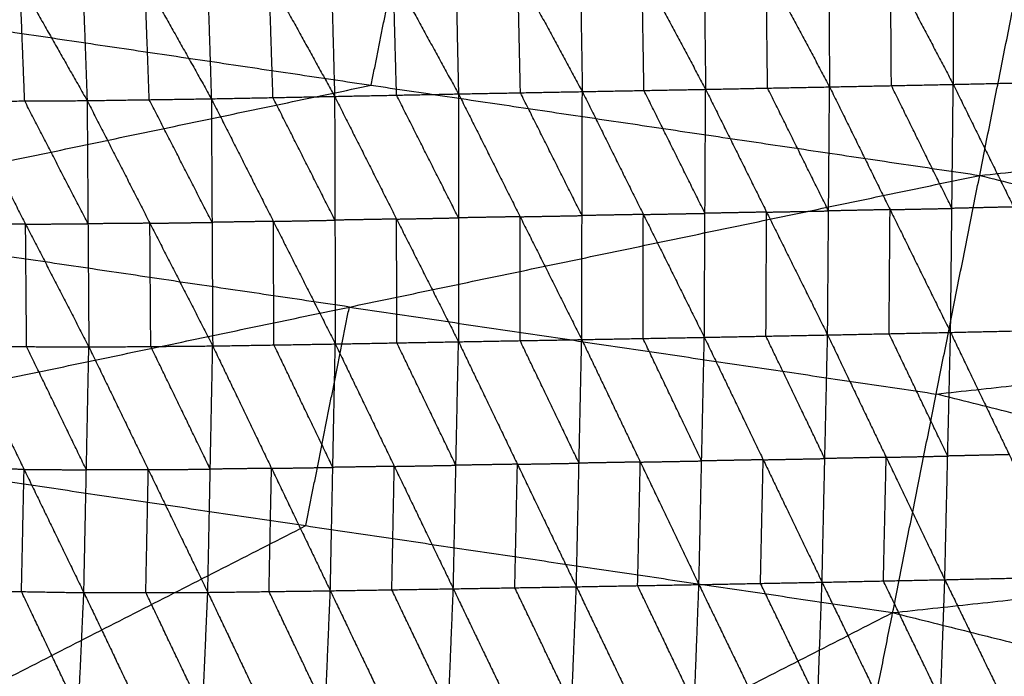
# Model space of a CAD drawing. Header units: millimetres. Extents: x -106 to 110, y -96 to 120.
# Tile 849 of 1020: x 12.49 to 19.57, y 96.69 to 101.41. Entities that reach past the tile are written whole.
import ezdxf

# ---------------------------------------------------------------- set-up
doc = ezdxf.new("R2010")
doc.units = ezdxf.units.MM
doc.header["$MEASUREMENT"] = 0
doc.layers.add('Default', color=7, linetype='Continuous', true_color=0x000000)

msp = doc.modelspace()

# ---------------------------------------------------------------- linework, layer by layer
at = {"layer": 'Default'}
for points in [[(19.3897, 100.2883, 7.9444), (19.7077, 101.8871, 8.5305), (20.0257, 103.4859, 9.1165)], [(18.2991, 102.6542, 2.5321), (18.3051, 101.7894, 2.2972), (18.311, 100.9246, 2.0622)], [(18.2991, 102.6542, 2.5321), (18.7494, 101.7985, 2.3333), (19.1996, 100.9428, 2.1344)], [(19.1969, 102.6723, 2.6084), (19.1983, 101.8076, 2.3714), (19.1996, 100.9428, 2.1344)], [(19.1969, 102.6723, 2.6084), (19.6439, 101.8176, 2.4081), (20.0908, 100.9628, 2.2078)], [(14.7086, 102.5825, 2.2704), (14.7319, 101.7195, 2.0434), (14.7553, 100.8565, 1.8165)], [(14.7086, 102.5825, 2.2704), (15.1769, 101.7284, 2.0693), (15.6453, 100.8742, 1.8682)], [(15.6072, 102.602, 2.326), (15.6263, 101.7381, 2.0971), (15.6453, 100.8742, 1.8682)], [(15.6072, 102.602, 2.326), (16.0712, 101.7464, 2.1267), (16.5351, 100.8908, 1.9275)], [(16.5058, 102.6197, 2.3893), (16.5204, 101.7552, 2.1584), (16.5351, 100.8908, 1.9275)], [(16.5058, 102.6197, 2.3893), (16.9632, 101.7635, 2.1909), (17.4206, 100.9073, 1.9925)], [(17.3998, 102.6368, 2.4583), (17.4102, 101.7721, 2.2254), (17.4206, 100.9073, 1.9925)], [(17.3998, 102.6368, 2.4583), (17.8554, 101.7807, 2.2602), (18.311, 100.9246, 2.0622)], [(12.0125, 102.5268, 2.1796), (12.4949, 101.6765, 1.9638), (12.9773, 100.8261, 1.7481)], [(12.9149, 102.5431, 2.1941), (12.9461, 101.6846, 1.9711), (12.9773, 100.8261, 1.7481)], [(12.9149, 102.5431, 2.1941), (13.3924, 101.6912, 1.9848), (13.8699, 100.8393, 1.7754)], [(13.8144, 102.5624, 2.2255), (13.8421, 101.7008, 2.0005), (13.8699, 100.8393, 1.7754)], [(13.8144, 102.5624, 2.2255), (14.2848, 101.7094, 2.021), (14.7553, 100.8565, 1.8165)], [(15.0183, 100.9368, 7.9444), (15.1773, 101.7361, 8.2375), (15.3363, 102.5355, 8.5305)], [(18.7553, 100.9337, 2.0983), (18.7523, 101.3661, 2.2158), (18.7494, 101.7985, 2.3333)], [(15.2003, 100.8653, 1.8424), (15.1886, 101.2968, 1.9558), (15.1769, 101.7284, 2.0693)], [(16.0902, 100.8825, 1.8979), (16.0807, 101.3144, 2.0123), (16.0712, 101.7464, 2.1267)], [(16.9778, 100.899, 1.96), (16.9705, 101.3313, 2.0754), (16.9632, 101.7635, 2.1909)], [(17.8658, 100.9159, 2.0273), (17.8606, 101.3483, 2.1438), (17.8554, 101.7807, 2.2602)], [(12.5289, 100.8235, 1.7433), (12.5119, 101.25, 1.8535), (12.4949, 101.6765, 1.9638)], [(13.4236, 100.8327, 1.7618), (13.408, 101.262, 1.8733), (13.3924, 101.6912, 1.9848)], [(14.3126, 100.8479, 1.796), (14.2987, 101.2787, 1.9085), (14.2848, 101.7094, 2.021)], [(10.6469, 101.5852, 7.9444), (15.0183, 100.9368, 7.9444), (19.3897, 100.2883, 7.9444)], [(19.3897, 100.2883, 7.9444), (24.1496, 100.7744, 8.5305), (28.9096, 101.2606, 9.1165)], [(18.311, 100.9246, 2.0622), (18.7553, 100.9337, 2.0983), (19.1996, 100.9428, 2.1344)], [(19.1804, 99.1596, 1.9231), (19.19, 100.0512, 2.0288), (19.1996, 100.9428, 2.1344)], [(19.1996, 100.9428, 2.1344), (19.6452, 100.9528, 2.1711), (20.0908, 100.9628, 2.2078)], [(19.1996, 100.9428, 2.1344), (19.633, 100.0613, 2.0632), (20.0664, 99.1797, 1.9919)], [(10.4899, 99.9903, 7.4488), (12.7541, 100.4635, 7.6966), (15.0183, 100.9368, 7.9444)], [(14.7553, 100.8565, 1.8165), (15.2003, 100.8653, 1.8424), (15.6453, 100.8742, 1.8682)], [(15.6453, 100.8742, 1.8682), (16.0902, 100.8825, 1.8979), (16.5351, 100.8908, 1.9275)], [(15.6453, 100.8742, 1.8682), (15.6454, 99.9833, 1.7732), (15.6454, 99.0923, 1.6782)], [(15.6453, 100.8742, 1.8682), (16.0879, 99.9911, 1.8002), (16.5304, 99.108, 1.7321)], [(16.5328, 99.9994, 1.8298), (16.3115, 100.4409, 1.8638), (16.0902, 100.8825, 1.8979)], [(16.5304, 99.108, 1.7321), (16.5328, 99.9994, 1.8298), (16.5351, 100.8908, 1.9275)], [(16.5351, 100.8908, 1.9275), (16.9778, 100.899, 1.96), (17.4206, 100.9073, 1.9925)], [(16.5351, 100.8908, 1.9275), (16.9733, 100.0074, 1.8596), (17.4114, 99.1241, 1.7917)], [(17.416, 100.0157, 1.8921), (17.1969, 100.4574, 1.926), (16.9778, 100.899, 1.96)], [(17.4114, 99.1241, 1.7917), (17.416, 100.0157, 1.8921), (17.4206, 100.9073, 1.9925)], [(17.4206, 100.9073, 1.9925), (17.8658, 100.9159, 2.0273), (18.311, 100.9246, 2.0622)], [(17.4206, 100.9073, 1.9925), (17.8588, 100.0243, 1.9243), (18.297, 99.1412, 1.856)], [(18.304, 100.0329, 1.9591), (18.0849, 100.4744, 1.9932), (17.8658, 100.9159, 2.0273)], [(18.297, 99.1412, 1.856), (18.304, 100.0329, 1.9591), (18.311, 100.9246, 2.0622)], [(18.311, 100.9246, 2.0622), (18.7457, 100.0421, 1.9927), (19.1804, 99.1596, 1.9231)], [(19.19, 100.0512, 2.0288), (18.9726, 100.4925, 2.0635), (18.7553, 100.9337, 2.0983)], [(12.0805, 100.8209, 1.7384), (12.5289, 100.8235, 1.7433), (12.9773, 100.8261, 1.7481)], [(12.0805, 100.8209, 1.7384), (12.5352, 99.9378, 1.6548), (12.9898, 99.0546, 1.5712)], [(12.9836, 99.9404, 1.6596), (12.7562, 100.3819, 1.7014), (12.5289, 100.8235, 1.7433)], [(12.9773, 100.8261, 1.7481), (13.4236, 100.8327, 1.7618), (13.8699, 100.8393, 1.7754)], [(12.9773, 100.8261, 1.7481), (12.9836, 99.9404, 1.6596), (12.9898, 99.0546, 1.5712)], [(12.9773, 100.8261, 1.7481), (13.4284, 99.9441, 1.6714), (13.8795, 99.0621, 1.5948)], [(13.8747, 99.9507, 1.6851), (13.6492, 100.3917, 1.7234), (13.4236, 100.8327, 1.7618)], [(13.8699, 100.8393, 1.7754), (14.3126, 100.8479, 1.796), (14.7553, 100.8565, 1.8165)], [(13.8699, 100.8393, 1.7754), (13.8747, 99.9507, 1.6851), (13.8795, 99.0621, 1.5948)], [(13.8699, 100.8393, 1.7754), (14.3151, 99.9579, 1.7035), (14.7603, 99.0764, 1.6315)], [(14.7578, 99.9664, 1.724), (14.5352, 100.4072, 1.76), (14.3126, 100.8479, 1.796)], [(14.7553, 100.8565, 1.8165), (14.7578, 99.9664, 1.724), (14.7603, 99.0764, 1.6315)], [(14.7553, 100.8565, 1.8165), (15.2003, 99.9744, 1.7474), (15.6454, 99.0923, 1.6782)], [(15.6454, 99.9833, 1.7732), (15.4228, 100.4243, 1.8078), (15.2003, 100.8653, 1.8424)], [(10.3328, 98.3954, 6.9532), (14.8612, 99.3419, 7.4488), (19.3897, 100.2883, 7.9444)], [(18.7644, 97.1447, 6.9532), (19.077, 98.7165, 7.4488), (19.3897, 100.2883, 7.9444)], [(19.3897, 100.2883, 7.9444), (23.6765, 99.2146, 7.9444), (27.9632, 98.1408, 7.9444)], [(17.8588, 100.0243, 1.9243), (17.6374, 100.02, 1.9082), (17.416, 100.0157, 1.8921)], [(17.8542, 99.1326, 1.8239), (17.8565, 99.5785, 1.8741), (17.8588, 100.0243, 1.9243)], [(17.8588, 100.0243, 1.9243), (18.0814, 100.0286, 1.9417), (18.304, 100.0329, 1.9591)], [(18.7457, 100.0421, 1.9927), (18.5248, 100.0375, 1.9759), (18.304, 100.0329, 1.9591)], [(18.7387, 99.1504, 1.8896), (18.7422, 99.5962, 1.9411), (18.7457, 100.0421, 1.9927)], [(18.7457, 100.0421, 1.9927), (18.9679, 100.0466, 2.0107), (19.19, 100.0512, 2.0288)], [(19.633, 100.0613, 2.0632), (19.4115, 100.0562, 2.046), (19.19, 100.0512, 2.0288)], [(14.8612, 99.3419, 7.4488), (12.6755, 99.6661, 7.4488), (10.4899, 99.9903, 7.4488)], [(13.4284, 99.9441, 1.6714), (13.6516, 99.9474, 1.6783), (13.8747, 99.9507, 1.6851)], [(14.3151, 99.9579, 1.7035), (14.0949, 99.9543, 1.6943), (13.8747, 99.9507, 1.6851)], [(14.3151, 99.9579, 1.7035), (14.5364, 99.9621, 1.7137), (14.7578, 99.9664, 1.724)], [(14.3199, 99.0693, 1.6131), (14.3175, 99.5136, 1.6583), (14.3151, 99.9579, 1.7035)], [(15.2003, 99.9744, 1.7474), (14.979, 99.9704, 1.7357), (14.7578, 99.9664, 1.724)], [(15.2003, 99.9744, 1.7474), (15.4228, 99.9788, 1.7603), (15.6454, 99.9833, 1.7732)], [(15.2028, 99.0844, 1.6548), (15.2016, 99.5294, 1.7011), (15.2003, 99.9744, 1.7474)], [(16.0879, 99.9911, 1.8002), (15.8666, 99.9872, 1.7867), (15.6454, 99.9833, 1.7732)], [(16.0879, 99.9911, 1.8002), (16.3103, 99.9952, 1.815), (16.5328, 99.9994, 1.8298)], [(16.0879, 99.1002, 1.7052), (16.0879, 99.5456, 1.7527), (16.0879, 99.9911, 1.8002)], [(16.9733, 100.0074, 1.8596), (16.753, 100.0034, 1.8447), (16.5328, 99.9994, 1.8298)], [(16.9709, 99.116, 1.7619), (16.9721, 99.5617, 1.8108), (16.9733, 100.0074, 1.8596)], [(16.9733, 100.0074, 1.8596), (17.1946, 100.0116, 1.8758), (17.416, 100.0157, 1.8921)], [(12.5352, 99.9378, 1.6548), (12.3115, 99.9391, 1.6532), (12.0878, 99.9405, 1.6516)], [(12.5352, 99.9378, 1.6548), (12.7594, 99.9391, 1.6572), (12.9836, 99.9404, 1.6596)], [(12.5425, 99.0574, 1.568), (12.5388, 99.4976, 1.6114), (12.5352, 99.9378, 1.6548)], [(13.4284, 99.9441, 1.6714), (13.206, 99.9423, 1.6655), (12.9836, 99.9404, 1.6596)], [(13.4347, 99.0584, 1.583), (13.4315, 99.5013, 1.6272), (13.4284, 99.9441, 1.6714)], [(14.5486, 97.77, 6.9532), (14.7049, 98.556, 7.201), (14.8612, 99.3419, 7.4488)], [(14.8612, 99.3419, 7.4488), (16.9691, 99.0292, 7.4488), (19.077, 98.7165, 7.4488)], [(19.077, 98.7165, 7.4488), (21.3767, 98.9655, 7.6966), (23.6765, 99.2146, 7.9444)], [(19.1804, 99.1596, 1.9231), (19.6234, 99.1696, 1.9575), (20.0664, 99.1797, 1.9919)], [(15.6454, 99.0923, 1.6782), (16.0879, 99.1002, 1.7052), (16.5304, 99.108, 1.7321)], [(16.492, 97.3309, 1.856), (16.5112, 98.2194, 1.7941), (16.5304, 99.108, 1.7321)], [(16.5304, 99.108, 1.7321), (16.9709, 99.116, 1.7619), (17.4114, 99.1241, 1.7917)], [(16.5304, 99.108, 1.7321), (16.9515, 98.2273, 1.8211), (17.3725, 97.3466, 1.91)], [(17.392, 98.2353, 1.8509), (17.1814, 98.6757, 1.8064), (16.9709, 99.116, 1.7619)], [(17.3725, 97.3466, 1.91), (17.392, 98.2353, 1.8509), (17.4114, 99.1241, 1.7917)], [(17.4114, 99.1241, 1.7917), (17.8542, 99.1326, 1.8239), (18.297, 99.1412, 1.856)], [(17.4114, 99.1241, 1.7917), (17.8342, 98.2438, 1.8802), (18.2571, 97.3635, 1.9686)], [(18.277, 98.2523, 1.9123), (18.0656, 98.6925, 1.8681), (17.8542, 99.1326, 1.8239)], [(18.2571, 97.3635, 1.9686), (18.277, 98.2523, 1.9123), (18.297, 99.1412, 1.856)], [(18.297, 99.1412, 1.856), (18.7387, 99.1504, 1.8896), (19.1804, 99.1596, 1.9231)], [(18.297, 99.1412, 1.856), (18.718, 98.2614, 1.9432), (19.139, 97.3817, 2.0303)], [(19.1597, 98.2706, 1.9767), (18.9492, 98.7105, 1.9332), (18.7387, 99.1504, 1.8896)], [(19.139, 97.3817, 2.0303), (19.1597, 98.2706, 1.9767), (19.1804, 99.1596, 1.9231)], [(19.1804, 99.1596, 1.9231), (19.602, 98.2805, 2.0088), (20.0235, 97.4014, 2.0944)], [(12.0951, 99.0601, 1.5649), (12.5245, 98.1742, 1.6371), (12.9539, 97.2883, 1.7094)], [(12.0951, 99.0601, 1.5649), (12.5425, 99.0574, 1.568), (12.9898, 99.0546, 1.5712)], [(12.9719, 98.1715, 1.6403), (12.7572, 98.6144, 1.6042), (12.5425, 99.0574, 1.568)], [(12.9539, 97.2883, 1.7094), (12.9719, 98.1715, 1.6403), (12.9898, 99.0546, 1.5712)], [(12.9898, 99.0546, 1.5712), (13.4347, 99.0584, 1.583), (13.8795, 99.0621, 1.5948)], [(12.9898, 99.0546, 1.5712), (13.417, 98.1726, 1.6513), (13.8442, 97.2905, 1.7314)], [(13.8619, 98.1763, 1.6631), (13.6483, 98.6174, 1.623), (13.4347, 99.0584, 1.583)], [(13.8442, 97.2905, 1.7314), (13.8619, 98.1763, 1.6631), (13.8795, 99.0621, 1.5948)], [(13.8795, 99.0621, 1.5948), (14.3199, 99.0693, 1.6131), (14.7603, 99.0764, 1.6315)], [(13.8795, 99.0621, 1.5948), (14.302, 98.1821, 1.6799), (14.7245, 97.302, 1.765)], [(14.7424, 98.1892, 1.6982), (14.5311, 98.6292, 1.6557), (14.3199, 99.0693, 1.6131)], [(14.7245, 97.302, 1.765), (14.7424, 98.1892, 1.6982), (14.7603, 99.0764, 1.6315)], [(14.7603, 99.0764, 1.6315), (15.2028, 99.0844, 1.6548), (15.6454, 99.0923, 1.6782)], [(14.7603, 99.0764, 1.6315), (15.1842, 98.1963, 1.7194), (15.6081, 97.3163, 1.8073)], [(15.6268, 98.2043, 1.7427), (15.4148, 98.6443, 1.6988), (15.2028, 99.0844, 1.6548)], [(15.6081, 97.3163, 1.8073), (15.6268, 98.2043, 1.7427), (15.6454, 99.0923, 1.6782)], [(15.6454, 99.0923, 1.6782), (16.0687, 98.2116, 1.7671), (16.492, 97.3309, 1.856)], [(16.5112, 98.2194, 1.7941), (16.2995, 98.6598, 1.7496), (16.0879, 99.1002, 1.7052)], [(23.3638, 97.6427, 7.4488), (21.2204, 98.1796, 7.4488), (19.077, 98.7165, 7.4488)], [(10.3328, 98.3954, 6.9532), (14.5486, 97.77, 6.9532), (18.7644, 97.1447, 6.9532)], [(17.8342, 98.2438, 1.8802), (18.0556, 98.2481, 1.8962), (18.277, 98.2523, 1.9123)], [(18.718, 98.2614, 1.9432), (18.4975, 98.2569, 1.9278), (18.277, 98.2523, 1.9123)], [(18.698, 97.3726, 1.9995), (18.708, 97.817, 1.9713), (18.718, 98.2614, 1.9432)], [(18.718, 98.2614, 1.9432), (18.9389, 98.266, 1.96), (19.1597, 98.2706, 1.9767)], [(19.602, 98.2805, 2.0088), (19.3808, 98.2756, 1.9928), (19.1597, 98.2706, 1.9767)], [(12.5245, 98.1742, 1.6371), (12.3005, 98.1781, 1.6356), (12.0765, 98.1819, 1.634)], [(14.302, 98.1821, 1.6799), (14.0819, 98.1792, 1.6715), (13.8619, 98.1763, 1.6631)], [(14.2843, 97.2963, 1.7482), (14.2932, 97.7392, 1.7141), (14.302, 98.1821, 1.6799)], [(14.302, 98.1821, 1.6799), (14.5222, 98.1856, 1.6891), (14.7424, 98.1892, 1.6982)], [(15.1842, 98.1963, 1.7194), (14.9633, 98.1928, 1.7088), (14.7424, 98.1892, 1.6982)], [(15.1663, 97.3091, 1.7862), (15.1752, 97.7527, 1.7528), (15.1842, 98.1963, 1.7194)], [(15.1842, 98.1963, 1.7194), (15.4055, 98.2003, 1.7311), (15.6268, 98.2043, 1.7427)], [(16.0687, 98.2116, 1.7671), (15.8477, 98.208, 1.7549), (15.6268, 98.2043, 1.7427)], [(16.0501, 97.3236, 1.8317), (16.0594, 97.7676, 1.7994), (16.0687, 98.2116, 1.7671)], [(16.0687, 98.2116, 1.7671), (16.2899, 98.2155, 1.7806), (16.5112, 98.2194, 1.7941)], [(16.9515, 98.2273, 1.8211), (16.7313, 98.2234, 1.8076), (16.5112, 98.2194, 1.7941)], [(16.9322, 97.3387, 1.883), (16.9419, 97.783, 1.852), (16.9515, 98.2273, 1.8211)], [(16.9515, 98.2273, 1.8211), (17.1717, 98.2313, 1.836), (17.392, 98.2353, 1.8509)], [(17.8342, 98.2438, 1.8802), (17.6131, 98.2395, 1.8655), (17.392, 98.2353, 1.8509)], [(17.8148, 97.355, 1.9393), (17.8245, 97.7994, 1.9097), (17.8342, 98.2438, 1.8802)], [(12.5059, 97.296, 1.7063), (12.5152, 97.7351, 1.6717), (12.5245, 98.1742, 1.6371)], [(12.5245, 98.1742, 1.6371), (12.7482, 98.1729, 1.6387), (12.9719, 98.1715, 1.6403)], [(13.417, 98.1726, 1.6513), (13.1944, 98.172, 1.6458), (12.9719, 98.1715, 1.6403)], [(13.3991, 97.2894, 1.7204), (13.408, 97.731, 1.6859), (13.417, 98.1726, 1.6513)], [(13.417, 98.1726, 1.6513), (13.6394, 98.1745, 1.6572), (13.8619, 98.1763, 1.6631)], [(18.7644, 97.1447, 6.9532), (23.3638, 97.6427, 7.4488), (27.9632, 98.1408, 7.9444)], [(10.0443, 95.4663, 6.2709), (12.2964, 96.6182, 6.612), (14.5486, 97.77, 6.9532)], [(16.492, 97.3309, 1.856), (16.9322, 97.3387, 1.883), (17.3725, 97.3466, 1.91)], [(17.34, 96.4873, 2.1331), (17.1361, 96.913, 2.0081), (16.9322, 97.3387, 1.883)], [(17.3075, 95.6281, 2.3562), (17.34, 96.4873, 2.1331), (17.3725, 97.3466, 1.91)], [(17.3725, 97.3466, 1.91), (17.8148, 97.355, 1.9393), (18.2571, 97.3635, 1.9686)], [(17.3725, 97.3466, 1.91), (17.7835, 96.4956, 2.1598), (18.1945, 95.6447, 2.4096)], [(18.2258, 96.5041, 2.1891), (18.0203, 96.9295, 2.0642), (17.8148, 97.355, 1.9393)], [(18.1945, 95.6447, 2.4096), (18.2258, 96.5041, 2.1891), (18.2571, 97.3635, 1.9686)], [(18.2571, 97.3635, 1.9686), (18.698, 97.3726, 1.9995), (19.139, 97.3817, 2.0303)], [(18.2571, 97.3635, 1.9686), (18.6676, 96.513, 2.2174), (19.0782, 95.6625, 2.4661)], [(19.1086, 96.5221, 2.2482), (18.9033, 96.9473, 2.1239), (18.698, 97.3726, 1.9995)], [(19.0782, 95.6625, 2.4661), (19.1086, 96.5221, 2.2482), (19.139, 97.3817, 2.0303)], [(19.139, 97.3817, 2.0303), (19.5812, 97.3915, 2.0624), (20.0235, 97.4014, 2.0944)], [(19.139, 97.3817, 2.0303), (19.5518, 96.5315, 2.278), (19.9645, 95.6814, 2.5256)], [(12.0579, 97.3037, 1.7031), (12.4664, 96.4411, 1.9347), (12.875, 95.5785, 2.1663)], [(12.0579, 97.3037, 1.7031), (12.5059, 97.296, 1.7063), (12.9539, 97.2883, 1.7094)], [(12.9144, 96.4334, 1.9379), (12.7101, 96.8647, 1.8221), (12.5059, 97.296, 1.7063)], [(12.875, 95.5785, 2.1663), (12.9144, 96.4334, 1.9379), (12.9539, 97.2883, 1.7094)], [(12.9539, 97.2883, 1.7094), (13.3991, 97.2894, 1.7204), (13.8442, 97.2905, 1.7314)], [(12.9539, 97.2883, 1.7094), (13.3616, 96.4324, 1.9498), (13.7693, 95.5765, 2.1901)], [(13.8068, 96.4335, 1.9608), (13.6029, 96.8615, 1.8406), (13.3991, 97.2894, 1.7204)], [(13.7693, 95.5765, 2.1901), (13.8068, 96.4335, 1.9608), (13.8442, 97.2905, 1.7314)], [(13.8442, 97.2905, 1.7314), (14.2843, 97.2963, 1.7482), (14.7245, 97.302, 1.765)], [(13.8442, 97.2905, 1.7314), (14.2484, 96.4382, 1.9772), (14.6527, 95.5859, 2.223)], [(14.6886, 96.444, 1.994), (14.4864, 96.8701, 1.8711), (14.2843, 97.2963, 1.7482)], [(14.6527, 95.5859, 2.223), (14.6886, 96.444, 1.994), (14.7245, 97.302, 1.765)], [(14.7245, 97.302, 1.765), (15.1663, 97.3091, 1.7862), (15.6081, 97.3163, 1.8073)], [(14.7245, 97.302, 1.765), (15.1312, 96.4504, 2.0137), (15.538, 95.5987, 2.2625)], [(15.5731, 96.4575, 2.0349), (15.3697, 96.8833, 1.9105), (15.1663, 97.3091, 1.7862)], [(15.538, 95.5987, 2.2625), (15.5731, 96.4575, 2.0349), (15.6081, 97.3163, 1.8073)], [(15.6081, 97.3163, 1.8073), (16.0501, 97.3236, 1.8317), (16.492, 97.3309, 1.856)], [(15.6081, 97.3163, 1.8073), (16.016, 96.4645, 2.0572), (16.4239, 95.6127, 2.3071)], [(16.458, 96.4718, 2.0816), (16.254, 96.8977, 1.9566), (16.0501, 97.3236, 1.8317)], [(16.4239, 95.6127, 2.3071), (16.458, 96.4718, 2.0816), (16.492, 97.3309, 1.856)], [(16.492, 97.3309, 1.856), (16.8997, 96.4795, 2.1061), (17.3075, 95.6281, 2.3562)], [(9.7558, 92.5371, 5.5886), (14.2601, 94.8409, 6.2709), (18.7644, 97.1447, 6.9532)], [(17.616, 91.3712, 5.5886), (18.1902, 94.2579, 6.2709), (18.7644, 97.1447, 6.9532)], [(18.7644, 97.1447, 6.9532), (22.8986, 96.1091, 6.9532), (27.0328, 95.0736, 6.9532)]]:
    msp.add_open_spline(points, degree=2, dxfattribs=at)

doc.saveas('drawing.dxf')
